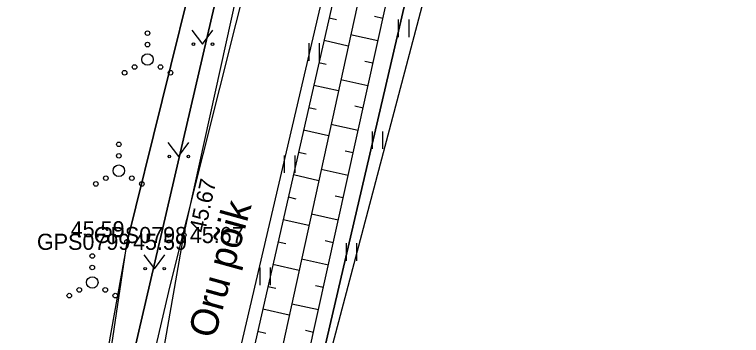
# Model space of a CAD drawing. Extents: x 551623 to 559850, y 6561220 to 6567135.
# Drawn here: x 557214.11 to 557245.72, y 6565565.74 to 6565579.72 of the extents above; entities that cross this region are included whole.
import ezdxf

# ---------------------------------------------------------------- set-up
doc = ezdxf.new("R2010")
doc.units = 0
for name, color, linetype in [('HALJASTUS', 7, 'Continuous'), ('KORGUS-EH2000', 7, 'Continuous'), ('MOOTKORG-EH2000', 7, 'Continuous'), ('MOOTMPUNKT', 7, 'Continuous'), ('MOOTNR', 7, 'Continuous'), ('MOOTPIIR', 7, 'Continuous'), ('MPKAABEL', 7, 'Continuous'), ('PIIR', 7, 'Continuous'), ('RELJEEF', 7, 'Continuous'), ('TEE', 7, 'Continuous')]:
    doc.layers.add(name, color=color, linetype=linetype)

msp = doc.modelspace()

# ---------------------------------------------------------------- linework, layer by layer
at = {"layer": 'HALJASTUS'}
for p, q in [((557230.799, 6565579.494), (557230.799, 6565578.733)), ((557231.254, 6565579.494), (557231.254, 6565578.733)), ((557221.827, 6565579.03), (557222.291, 6565578.424)), ((557222.291, 6565578.424), (557222.736, 6565579.03)), ((557226.905, 6565578.464), (557226.905, 6565577.703)), ((557227.36, 6565578.464), (557227.36, 6565577.703)), ((557229.664, 6565574.625), (557229.664, 6565573.864)), ((557230.119, 6565574.625), (557230.119, 6565573.864)), ((557220.779, 6565574.141), (557221.243, 6565573.535)), ((557221.243, 6565573.535), (557221.688, 6565574.141)), ((557225.84, 6565573.578), (557225.84, 6565572.817)), ((557226.295, 6565573.578), (557226.295, 6565572.817)), ((557228.528, 6565569.756), (557228.528, 6565568.994)), ((557228.983, 6565569.756), (557228.983, 6565568.994)), ((557219.731, 6565569.253), (557220.194, 6565568.646)), ((557220.194, 6565568.646), (557220.64, 6565569.253)), ((557224.771, 6565568.694), (557224.771, 6565567.933)), ((557225.226, 6565568.694), (557225.226, 6565567.933))]:
    msp.add_line(p, q, dxfattribs=at)
msp.add_lwpolyline([(557213.163, 6565556.357), (557216.491, 6565555.797), (557217.981, 6565562.893), (557219.006, 6565569.819), (557223.582, 6565588.289), (557225.448, 6565596.805), (557228.054, 6565607.177), (557227.183, 6565607.588)], dxfattribs=at)
for centre, radius in [((557219.895, 6565578.905), 0.1), ((557219.895, 6565578.405), 0.1), ((557221.89, 6565578.424), 0.055), ((557222.719, 6565578.424), 0.055), ((557219.895, 6565577.755), 0.25), ((557219.33, 6565577.43), 0.1), ((557220.46, 6565577.43), 0.1), ((557218.895, 6565577.18), 0.1), ((557220.895, 6565577.18), 0.1), ((557218.645, 6565574.064), 0.1), ((557218.645, 6565573.564), 0.1), ((557220.842, 6565573.535), 0.055), ((557221.67, 6565573.535), 0.055), ((557218.645, 6565572.914), 0.25), ((557218.08, 6565572.589), 0.1), ((557219.21, 6565572.589), 0.1), ((557217.645, 6565572.339), 0.1), ((557219.645, 6565572.339), 0.1), ((557217.492, 6565569.2), 0.1), ((557217.492, 6565568.7), 0.1), ((557219.793, 6565568.646), 0.055), ((557220.622, 6565568.646), 0.055), ((557217.492, 6565568.05), 0.25), ((557216.927, 6565567.725), 0.1), ((557218.057, 6565567.725), 0.1), ((557216.492, 6565567.475), 0.1), ((557218.492, 6565567.475), 0.1)]:
    msp.add_circle(centre, radius, dxfattribs=at)
at = {"layer": 'KORGUS-EH2000'}
for centre in [(557221.475, 6565570.114), (557219.006, 6565569.819)]:
    msp.add_circle(centre, 0.1, dxfattribs=at)
at = {"layer": 'MOOTMPUNKT'}
for centre in [(557221.475, 6565570.114), (557219.006, 6565569.819)]:
    msp.add_circle(centre, 0.1, dxfattribs=at)
at = {"layer": 'MOOTPIIR'}
for points in [[(557238.781, 6565648.589), (557235.396, 6565637.24), (557232.788, 6565627.16), (557230.707, 6565620.212), (557228.598, 6565611.761), (557227.183, 6565607.588), (557225.448, 6565596.805), (557223.582, 6565588.289), (557219.006, 6565569.819), (557216.491, 6565555.797), (557212.624, 6565553.114)], [(557226.743, 6565560.798), (557232.03, 6565580.807), (557234.37, 6565588.965), (557235.515, 6565590.934), (557237.193, 6565594.422), (557245.531, 6565598.112), (557252.985, 6565602.73), (557259.63, 6565606.552), (557262.07, 6565608.308), (557273.12, 6565614.874), (557282.731, 6565619.912), (557279.988, 6565624.96), (557277.791, 6565630.15), (557261.958, 6565620.794), (557245.259, 6565611.672), (557238.338, 6565608.339), (557241.893, 6565622.366), (557245.555, 6565636.1), (557248.099, 6565643.924)]]:
    msp.add_lwpolyline(points, dxfattribs=at)
at = {"layer": 'MPKAABEL'}
msp.add_lwpolyline([(557241, 6565647.102), (557236.37, 6565633.268), (557232.22, 6565617.007), (557227.326, 6565593.682), (557220.86, 6565567.9), (557217.607, 6565553.915), (557216.548, 6565552.815), (557214.847, 6565552.297), (557211.397, 6565551.997)], dxfattribs=at)
at = {"layer": 'PIIR'}
for points in [[(557221.04, 6565732.05), (557261.47, 6565690), (557262.54, 6565687.68), (557262.21, 6565684.68), (557253.96, 6565672.24), (557244.92, 6565658.88), (557239.68, 6565647.67), (557235.81, 6565635.09), (557232.31, 6565621.12), (557216.16, 6565551.43), (557215.43, 6565552.43), (557210.88, 6565558.36), (557206.12, 6565554.71), (557205.13, 6565556), (557165.18, 6565662.77)], [(557220.72, 6565535.64), (557233.99, 6565592.65), (557277.21, 6565560.2), (557246.92, 6565501.3)]]:
    msp.add_lwpolyline(points, close=True, dxfattribs=at)
msp.add_lwpolyline([(557247.16, 6565644.8), (557243.52, 6565632.96), (557239.6, 6565616.81), (557237.1, 6565606.05), (557268.54, 6565624.34), (557273.15, 6565615.44), (557233.99, 6565592.65), (557220.72, 6565535.64), (557217.51, 6565539.84), (557210.7, 6565548.72), (557215.43, 6565552.43), (557216.16, 6565551.43), (557232.31, 6565621.12), (557235.81, 6565635.09), (557239.68, 6565647.67)], dxfattribs=at)
at = {"layer": 'RELJEEF'}
for p, q in [((557227.795, 6565579.571), (557228.108, 6565579.499)), ((557230.127, 6565579.546), (557229.771, 6565579.624)), ((557227.573, 6565578.596), (557228.623, 6565578.356)), ((557229.912, 6565578.569), (557228.727, 6565578.83)), ((557229.696, 6565577.593), (557229.341, 6565577.671)), ((557227.351, 6565577.621), (557227.668, 6565577.548)), ((557229.481, 6565576.616), (557228.3, 6565576.876)), ((557227.128, 6565576.646), (557228.196, 6565576.402)), ((557226.906, 6565575.671), (557227.229, 6565575.597)), ((557229.266, 6565575.64), (557228.912, 6565575.718)), ((557229.05, 6565574.663), (557227.872, 6565574.923)), ((557226.684, 6565574.696), (557227.769, 6565574.448)), ((557226.462, 6565573.721), (557226.79, 6565573.646)), ((557228.835, 6565573.686), (557228.482, 6565573.764)), ((557228.62, 6565572.71), (557227.445, 6565572.969)), ((557226.239, 6565572.746), (557227.341, 6565572.495)), ((557226.017, 6565571.771), (557226.35, 6565571.695)), ((557228.404, 6565571.733), (557228.053, 6565571.811)), ((557228.189, 6565570.757), (557227.018, 6565571.015)), ((557225.795, 6565570.796), (557226.914, 6565570.541)), ((557225.572, 6565569.821), (557225.911, 6565569.744)), ((557227.974, 6565569.78), (557227.623, 6565569.858)), ((557225.35, 6565568.846), (557226.487, 6565568.587)), ((557227.758, 6565568.804), (557226.59, 6565569.061)), ((557225.128, 6565567.871), (557225.471, 6565567.793)), ((557227.543, 6565567.827), (557227.193, 6565567.904)), ((557224.906, 6565566.896), (557226.059, 6565566.633)), ((557227.328, 6565566.851), (557226.163, 6565567.107)), ((557227.113, 6565565.874), (557226.764, 6565565.951)), ((557224.683, 6565565.921), (557225.032, 6565565.841))]:
    msp.add_line(p, q, dxfattribs=at)
for points in [[(557235.515, 6565590.934), (557231.668, 6565593.402), (557230.544, 6565591.223), (557229.488, 6565587.457), (557228.031, 6565580.606), (557223.613, 6565561.226), (557221.214, 6565548.559), (557221.635, 6565547.799), (557222.376, 6565547.808), (557225.988, 6565560.775), (557230.268, 6565580.186), (557232.038, 6565586.89), (557232.859, 6565589.97), (557234.37, 6565588.965)], [(557235.075, 6565589.922), (557232.674, 6565591.719), (557232.185, 6565591.509), (557230.598, 6565587.236), (557229.107, 6565580.568), (557224.818, 6565560.96), (557221.945, 6565548.918)]]:
    msp.add_lwpolyline(points, dxfattribs=at)
at = {"layer": 'TEE'}
for points in [[(557212.77, 6565543.567), (557214.58, 6565544.448), (557215.973, 6565546.356), (557217.081, 6565550.023), (557220.227, 6565562.985), (557221.475, 6565570.114), (557224.221, 6565582.625), (557225.413, 6565590.016), (557228.429, 6565600.116), (557229.743, 6565603.685), (557230.125, 6565607.263), (557231.922, 6565613.779), (557233.029, 6565613.436), (557233.514, 6565609.814), (557234.31, 6565606.246), (557234.948, 6565604.777), (557236.542, 6565603.51), (557239.354, 6565604.872), (557243.725, 6565606.519), (557249.048, 6565609.17), (557251.842, 6565610.267), (557255.003, 6565610.368), (557259.039, 6565609.66), (557262.07, 6565608.308)], [(557245.531, 6565598.112), (557244.258, 6565599.731), (557242.076, 6565600.586), (557239.713, 6565600.229), (557235.642, 6565598.419), (557233.664, 6565596.869), (557231.395, 6565594.227), (557230.464, 6565591.996), (557228.773, 6565587.376), (557227.498, 6565580.515), (557223.017, 6565561.333), (557220.246, 6565549.793), (557218.541, 6565542.697)]]:
    msp.add_lwpolyline(points, dxfattribs=at)

# ---------------------------------------------------------------- texts
at = {"layer": 'KORGUS-EH2000'}
msp.add_text(' 45.67', height=0.7, rotation=77.6189, dxfattribs=at).set_placement((557222.33, 6565569.927))
msp.add_text(' 45.59', height=0.7, dxfattribs=at).set_placement((557216.292, 6565570.016))
at = {"layer": 'MOOTKORG-EH2000'}
for s, p in [(' 45.67', (557221.475, 6565569.764)), (' 45.59', (557219.006, 6565569.469))]:
    msp.add_text(s, height=0.7, dxfattribs=at).set_placement(p)
at = {"layer": 'MOOTNR'}
for s, p in [('GPS0798 ', (557217.555, 6565569.764)), ('GPS0799 ', (557215.086, 6565569.469))]:
    msp.add_text(s, height=0.7, dxfattribs=at).set_placement(p)
at = {"layer": 'TEE'}
msp.add_text('Oru põik', height=1.2, rotation=74.5173, dxfattribs=at).set_placement((557222.807, 6565565.562))

doc.saveas('drawing.dxf')
